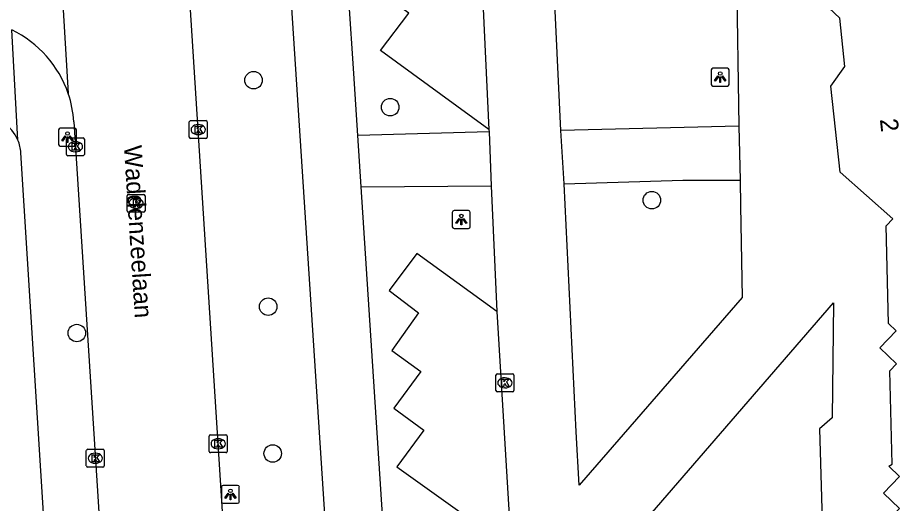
# Model space of a CAD drawing. Extents: x 159689 to 160786, y 387323 to 388339.
# Drawn here: x 160354.58 to 160403.96, y 387866.25 to 387893.38 of the extents above; entities that cross this region are included whole.
import ezdxf

# ---------------------------------------------------------------- set-up
doc = ezdxf.new("R2010")
doc.units = 0
for name, color, linetype in [('IMGEO_Boom', 7, 'Continuous'), ('IMGEO_Kolk', 7, 'Continuous'), ('IMGEO_Lichtpunt', 7, 'Continuous'), ('IMGEO_Openbare_ruimte_label', 7, 'Continuous'), ('IMGEO_Pand', 7, 'Continuous'), ('IMGEO_Pand_nummerreeks', 7, 'Continuous'), ('IMGEO_Parkeervlak_open', 7, 'Continuous'), ('IMGEO_Rijbaan_lokaal_open', 7, 'Continuous'), ('IMGEO_Rioolput', 7, 'Continuous'), ('IMGEO_Voetpad_open', 7, 'Continuous')]:
    doc.layers.add(name, color=color, linetype=linetype)

msp = doc.modelspace()

# ---------------------------------------------------------------- linework, layer by layer
at = {"layer": 'IMGEO_Boom'}
for centre in [(160367.765, 387889.888), (160375.399, 387888.384), (160390.019, 387883.186), (160368.582, 387877.24), (160357.891, 387875.763), (160368.836, 387869.034)]:
    msp.add_circle(centre, 0.489, dxfattribs=at)
at = {"layer": 'IMGEO_Kolk'}
for p, q in [((160364.173, 387886.703), (160364.173, 387887.555)), ((160364.248, 387887.629), (160365.1, 387887.629)), ((160364.661, 387887.409), (160364.686, 387887.409)), ((160365.174, 387887.555), (160365.174, 387886.703)), ((160357.31, 387885.746), (160357.31, 387886.598)), ((160357.385, 387886.672), (160358.237, 387886.672)), ((160357.798, 387886.452), (160357.823, 387886.452)), ((160358.311, 387886.598), (160358.311, 387885.746)), ((160365.1, 387886.629), (160364.248, 387886.629)), ((160364.684, 387886.849), (160364.659, 387886.849)), ((160358.237, 387885.672), (160357.385, 387885.672)), ((160357.821, 387885.892), (160357.796, 387885.892)), ((160381.308, 387872.557), (160381.308, 387873.409)), ((160381.383, 387873.483), (160382.235, 387873.483)), ((160381.796, 387873.263), (160381.821, 387873.263)), ((160382.309, 387873.409), (160382.309, 387872.557)), ((160381.819, 387872.703), (160381.794, 387872.703)), ((160382.235, 387872.483), (160381.383, 387872.483)), ((160365.287, 387869.156), (160365.287, 387870.008)), ((160365.362, 387870.082), (160366.214, 387870.082)), ((160365.775, 387869.862), (160365.8, 387869.862)), ((160366.288, 387870.008), (160366.288, 387869.156)), ((160358.421, 387868.342), (160358.421, 387869.194)), ((160358.496, 387869.268), (160359.348, 387869.268)), ((160359.422, 387869.194), (160359.422, 387868.342)), ((160365.798, 387869.302), (160365.773, 387869.302)), ((160358.909, 387869.048), (160358.934, 387869.048)), ((160366.214, 387869.082), (160365.362, 387869.082)), ((160359.348, 387868.268), (160358.496, 387868.268)), ((160358.932, 387868.488), (160358.907, 387868.488))]:
    msp.add_line(p, q, dxfattribs=at)
for points in [[(160364.173, 387886.703), (160364.173, 387887.555)], [(160364.248, 387887.629), (160365.1, 387887.629)], [(160365.174, 387887.555), (160365.174, 387886.703)], [(160364.494, 387887.329), (160364.617, 387887.329), (160364.617, 387887.178), (160364.747, 387887.329), (160364.911, 387887.329), (160364.765, 387887.178), (160364.918, 387886.929), (160364.766, 387886.929), (160364.681, 387887.093), (160364.617, 387887.026), (160364.617, 387886.929), (160364.494, 387886.929), (160364.494, 387887.329)], [(160357.31, 387885.746), (160357.31, 387886.598)], [(160357.385, 387886.672), (160358.237, 387886.672)], [(160358.311, 387886.598), (160358.311, 387885.746)], [(160365.1, 387886.629), (160364.248, 387886.629)], [(160357.631, 387886.372), (160357.754, 387886.372), (160357.754, 387886.221), (160357.884, 387886.372), (160358.048, 387886.372), (160357.902, 387886.221), (160358.055, 387885.972), (160357.903, 387885.972), (160357.818, 387886.136), (160357.754, 387886.069), (160357.754, 387885.972), (160357.631, 387885.972), (160357.631, 387886.372)], [(160358.237, 387885.672), (160357.385, 387885.672)], [(160381.308, 387872.557), (160381.308, 387873.409)], [(160381.383, 387873.483), (160382.235, 387873.483)], [(160381.629, 387873.183), (160381.752, 387873.183), (160381.752, 387873.032), (160381.882, 387873.183), (160382.046, 387873.183), (160381.9, 387873.032), (160382.053, 387872.783), (160381.901, 387872.783), (160381.816, 387872.947), (160381.752, 387872.88), (160381.752, 387872.783), (160381.629, 387872.783), (160381.629, 387873.183)], [(160382.309, 387873.409), (160382.309, 387872.557)], [(160382.235, 387872.483), (160381.383, 387872.483)], [(160365.287, 387869.156), (160365.287, 387870.008)], [(160365.362, 387870.082), (160366.214, 387870.082)], [(160365.608, 387869.782), (160365.731, 387869.782), (160365.731, 387869.631), (160365.861, 387869.782), (160366.025, 387869.782), (160365.879, 387869.631), (160366.032, 387869.382), (160365.88, 387869.382), (160365.795, 387869.546), (160365.731, 387869.479), (160365.731, 387869.382), (160365.608, 387869.382), (160365.608, 387869.782)], [(160366.288, 387870.008), (160366.288, 387869.156)], [(160358.421, 387868.342), (160358.421, 387869.194)], [(160358.496, 387869.268), (160359.348, 387869.268)], [(160359.422, 387869.194), (160359.422, 387868.342)], [(160358.742, 387868.968), (160358.865, 387868.968), (160358.865, 387868.817), (160358.995, 387868.968), (160359.159, 387868.968), (160359.013, 387868.817), (160359.166, 387868.568), (160359.014, 387868.568), (160358.929, 387868.732), (160358.865, 387868.665), (160358.865, 387868.568), (160358.742, 387868.568), (160358.742, 387868.968)], [(160366.214, 387869.082), (160365.362, 387869.082)], [(160359.348, 387868.268), (160358.496, 387868.268)]]:
    msp.add_lwpolyline(points, dxfattribs=at)
for centre, start, end in [((160364.25, 387887.553), 91.552, 178.448), ((160364.25, 387887.553), 91.552, 178.448), ((160365.098, 387887.553), 1.552, 88.448), ((160365.098, 387887.553), 1.552, 88.448), ((160357.387, 387886.596), 91.552, 178.448), ((160357.387, 387886.596), 91.552, 178.448), ((160358.235, 387886.596), 1.552, 88.448), ((160358.235, 387886.596), 1.552, 88.448), ((160364.25, 387886.705), 181.552, 268.448), ((160364.25, 387886.705), 181.552, 268.448), ((160365.098, 387886.705), 271.552, 358.448), ((160365.098, 387886.705), 271.552, 358.448), ((160357.387, 387885.748), 181.552, 268.448), ((160357.387, 387885.748), 181.552, 268.448), ((160358.235, 387885.748), 271.552, 358.448), ((160358.235, 387885.748), 271.552, 358.448), ((160381.385, 387873.407), 91.552, 178.448), ((160381.385, 387873.407), 91.552, 178.448), ((160382.233, 387873.407), 1.552, 88.448), ((160382.233, 387873.407), 1.552, 88.448), ((160381.385, 387872.559), 181.552, 268.448), ((160381.385, 387872.559), 181.552, 268.448), ((160382.233, 387872.559), 271.552, 358.448), ((160382.233, 387872.559), 271.552, 358.448), ((160365.364, 387870.006), 91.552, 178.448), ((160365.364, 387870.006), 91.552, 178.448), ((160366.212, 387870.006), 1.552, 88.448), ((160366.212, 387870.006), 1.552, 88.448), ((160358.498, 387869.192), 91.552, 178.448), ((160358.498, 387869.192), 91.552, 178.448), ((160359.346, 387869.192), 1.552, 88.448), ((160359.346, 387869.192), 1.552, 88.448), ((160365.364, 387869.158), 181.552, 268.448), ((160365.364, 387869.158), 181.552, 268.448), ((160366.212, 387869.158), 271.552, 358.448), ((160366.212, 387869.158), 271.552, 358.448), ((160358.498, 387868.344), 181.552, 268.448), ((160358.498, 387868.344), 181.552, 268.448), ((160359.346, 387868.344), 271.552, 358.448), ((160359.346, 387868.344), 271.552, 358.448)]:
    msp.add_arc(centre, 0.0765, start, end, dxfattribs=at)
for centre, major_axis, ratio, start_param, end_param in [((160364.66, 387887.129), (-0.387, 0.002), 0.722429, 4.712389, 7.853982), ((160364.685, 387887.129), (-0.39, 0.002), 0.717154, 1.570796, 4.712389), ((160357.797, 387886.172), (-0.387, 0.002), 0.722429, 4.712389, 7.853982), ((160357.822, 387886.172), (-0.39, 0.002), 0.717154, 1.570796, 4.712389), ((160381.795, 387872.983), (-0.387, 0.002), 0.722429, 4.712389, 7.853982), ((160381.82, 387872.983), (-0.39, 0.002), 0.717154, 1.570796, 4.712389), ((160365.774, 387869.582), (-0.387, 0.002), 0.722429, 4.712389, 7.853982), ((160365.799, 387869.582), (-0.39, 0.002), 0.717154, 1.570796, 4.712389), ((160358.908, 387868.768), (-0.387, 0.002), 0.722429, 4.712389, 7.853982), ((160358.933, 387868.768), (-0.39, 0.002), 0.717154, 1.570796, 4.712389)]:
    msp.add_ellipse(centre, major_axis=major_axis, ratio=ratio, start_param=start_param, end_param=end_param, dxfattribs=at)
at = {"layer": 'IMGEO_Lichtpunt'}
for p, q in [((160393.339, 387890.463), (160393.339, 387889.656)), ((160393.339, 387890.463), (160393.339, 387889.656)), ((160394.241, 387890.558), (160393.433, 387890.558)), ((160394.241, 387890.558), (160393.433, 387890.558)), ((160394.335, 387889.656), (160394.335, 387890.463)), ((160394.335, 387889.656), (160394.335, 387890.463)), ((160393.433, 387889.562), (160394.241, 387889.562)), ((160393.433, 387889.562), (160394.241, 387889.562)), ((160356.868, 387887.111), (160356.868, 387886.304)), ((160356.868, 387887.111), (160356.868, 387886.304)), ((160357.77, 387887.206), (160356.962, 387887.206)), ((160357.77, 387887.206), (160356.962, 387887.206)), ((160357.864, 387886.304), (160357.864, 387887.111)), ((160357.864, 387886.304), (160357.864, 387887.111)), ((160356.962, 387886.21), (160357.77, 387886.21)), ((160356.962, 387886.21), (160357.77, 387886.21)), ((160378.87, 387882.507), (160378.87, 387881.7)), ((160378.87, 387882.507), (160378.87, 387881.7)), ((160379.772, 387882.602), (160378.964, 387882.602)), ((160379.772, 387882.602), (160378.964, 387882.602)), ((160379.866, 387881.7), (160379.866, 387882.507)), ((160379.866, 387881.7), (160379.866, 387882.507)), ((160378.964, 387881.606), (160379.772, 387881.606)), ((160378.964, 387881.606), (160379.772, 387881.606)), ((160365.973, 387867.153), (160365.973, 387866.346)), ((160365.973, 387867.153), (160365.973, 387866.346)), ((160366.875, 387867.248), (160366.067, 387867.248)), ((160366.875, 387867.248), (160366.067, 387867.248)), ((160366.969, 387866.346), (160366.969, 387867.153)), ((160366.969, 387866.346), (160366.969, 387867.153)), ((160366.067, 387866.252), (160366.875, 387866.252)), ((160366.067, 387866.252), (160366.875, 387866.252))]:
    msp.add_line(p, q, dxfattribs=at)
for points in [[(160393.713, 387890.127), (160393.752, 387890.099), (160393.564, 387889.837), (160393.526, 387889.864), (160393.713, 387890.127)], [(160393.815, 387890.079), (160393.862, 387890.079), (160393.862, 387889.757), (160393.815, 387889.757), (160393.815, 387890.079)], [(160393.925, 387890.099), (160393.963, 387890.126), (160394.15, 387889.864), (160394.111, 387889.836), (160393.925, 387890.099)], [(160357.242, 387886.775), (160357.281, 387886.747), (160357.093, 387886.485), (160357.055, 387886.512), (160357.242, 387886.775)], [(160357.344, 387886.727), (160357.391, 387886.727), (160357.391, 387886.405), (160357.344, 387886.405), (160357.344, 387886.727)], [(160357.454, 387886.747), (160357.492, 387886.774), (160357.679, 387886.512), (160357.64, 387886.484), (160357.454, 387886.747)], [(160379.244, 387882.171), (160379.283, 387882.143), (160379.095, 387881.881), (160379.057, 387881.908), (160379.244, 387882.171)], [(160379.346, 387882.123), (160379.393, 387882.123), (160379.393, 387881.801), (160379.346, 387881.801), (160379.346, 387882.123)], [(160379.456, 387882.143), (160379.494, 387882.17), (160379.681, 387881.908), (160379.642, 387881.88), (160379.456, 387882.143)], [(160366.347, 387866.817), (160366.386, 387866.789), (160366.198, 387866.527), (160366.16, 387866.554), (160366.347, 387866.817)], [(160366.449, 387866.769), (160366.496, 387866.769), (160366.496, 387866.447), (160366.449, 387866.447), (160366.449, 387866.769)], [(160366.559, 387866.789), (160366.597, 387866.816), (160366.784, 387866.554), (160366.745, 387866.526), (160366.559, 387866.789)]]:
    msp.add_lwpolyline(points, dxfattribs=at)
for centre in [(160393.838, 387890.261), (160357.367, 387886.909), (160379.369, 387882.305), (160366.472, 387866.951)]:
    msp.add_circle(centre, 0.0994, dxfattribs=at)
for centre, start, end in [((160393.433, 387890.463), 90, 180), ((160393.433, 387890.463), 90, 180), ((160394.241, 387890.463), 0, 90), ((160394.241, 387890.463), 0, 90), ((160393.433, 387889.656), 180, 270), ((160393.433, 387889.656), 180, 270), ((160394.241, 387889.656), 270, 0), ((160394.241, 387889.656), 270, 360), ((160356.962, 387887.111), 90, 180), ((160356.962, 387887.111), 90, 180), ((160357.77, 387887.111), 0, 90), ((160357.77, 387887.111), 0, 90), ((160356.962, 387886.304), 180, 270), ((160356.962, 387886.304), 180, 270), ((160357.77, 387886.304), 270, 0), ((160357.77, 387886.304), 270, 360), ((160378.964, 387882.507), 90, 180), ((160378.964, 387882.507), 90, 180), ((160379.772, 387882.507), 0, 90), ((160379.772, 387882.507), 0, 90), ((160378.964, 387881.7), 180, 270), ((160378.964, 387881.7), 180, 270), ((160379.772, 387881.7), 270, 0), ((160379.772, 387881.7), 270, 360), ((160366.067, 387867.153), 90, 180), ((160366.067, 387867.153), 90, 180), ((160366.875, 387867.153), 0, 90), ((160366.875, 387867.153), 0, 90), ((160366.067, 387866.346), 180, 270), ((160366.067, 387866.346), 180, 270), ((160366.875, 387866.346), 270, 0), ((160366.875, 387866.346), 270, 360)]:
    msp.add_arc(centre, 0.0946, start, end, dxfattribs=at)
at = {"layer": 'IMGEO_Pand'}
msp.add_lwpolyline([(160402.718, 387858.501), (160403.956, 387859.797), (160403.54, 387860.195), (160403.419, 387865.52), (160403.845, 387865.965), (160402.96, 387866.811), (160403.862, 387867.755), (160403.261, 387868.329), (160403.436, 387868.435), (160403.317, 387873.649), (160403.688, 387874.036), (160402.746, 387874.935), (160403.66, 387875.891), (160403.236, 387876.296), (160403.113, 387881.752), (160403.481, 387882.138), (160400.535, 387884.761), (160400.026, 387889.555), (160400.8, 387890.658), (160400.513, 387893.363), (160399.276, 387894.544)], dxfattribs=at)
at = {"layer": 'IMGEO_Parkeervlak_open'}
for points in [[(160380.91, 387887.142), (160374.855, 387891.553), (160376.439, 387893.636), (160374.602, 387894.973), (160376.199, 387897.074), (160374.516, 387898.294), (160376.024, 387900.398), (160374.412, 387901.588), (160375.919, 387903.63), (160374.127, 387904.97), (160375.671, 387907.017), (160374.006, 387908.236), (160375.527, 387910.245), (160379.976, 387906.991)], [(160381.36, 387876.96), (160376.893, 387880.212), (160375.341, 387878.144), (160376.98, 387876.896), (160375.49, 387874.786), (160377.114, 387873.624), (160375.608, 387871.561), (160377.278, 387870.338), (160375.775, 387868.284), (160382.164, 387863.737)]]:
    msp.add_lwpolyline(points, dxfattribs=at)
at = {"layer": 'IMGEO_Rijbaan_lokaal_open'}
for points in [[(160366.492, 387858.487), (160364.043, 387897.063), (160363.415, 387906.907)], [(160379.976, 387906.991), (160380.91, 387887.142)], [(160384.93, 387887.078), (160383.997, 387906.785), (160394.74, 387895.837), (160394.875, 387887.326)], [(160356.372, 387906.608), (160357.411, 387889.141)], [(160357.723, 387887.567), (160359.077, 387866.346), (160360.276, 387846.532)], [(160380.91, 387887.142), (160380.936, 387886.996)], [(160380.936, 387886.996), (160381.044, 387883.982)], [(160385.115, 387884.091), (160384.93, 387887.078)], [(160394.875, 387887.326), (160394.949, 387884.3)], [(160381.044, 387883.982), (160381.36, 387876.96)], [(160394.949, 387884.3), (160394.974, 387882.879), (160395.064, 387877.758), (160385.964, 387867.263), (160385.797, 387870.242), (160385.115, 387884.091)], [(160378.593, 387852.523), (160400.162, 387877.453), (160400.097, 387871.022), (160399.393, 387870.419), (160399.741, 387858.274)], [(160381.36, 387876.96), (160382.164, 387863.737)]]:
    msp.add_lwpolyline(points, dxfattribs=at)
for centre, radius, start, end in [((160351.622, 387887.178), 6.113, 18.7346, 64.4744), ((160351.631, 387887.177), 6.105, 3.6599, 18.7639)]:
    msp.add_arc(centre, radius, start, end, dxfattribs=at)
at = {"layer": 'IMGEO_Rioolput'}
for p, q in [((160360.773, 387883.51), (160361.625, 387883.51)), ((160360.698, 387882.584), (160360.698, 387883.436)), ((160361.186, 387883.29), (160361.211, 387883.29)), ((160361.699, 387883.436), (160361.699, 387882.584)), ((160361.625, 387882.51), (160360.773, 387882.51)), ((160361.209, 387882.73), (160361.184, 387882.73))]:
    msp.add_line(p, q, dxfattribs=at)
for points in [[(160360.773, 387883.51), (160361.625, 387883.51)], [(160360.698, 387882.584), (160360.698, 387883.436)], [(160361.287, 387883.208), (160361.035, 387883.21), (160361.035, 387882.81)], [(160361.035, 387882.81), (160361.159, 387882.81), (160361.159, 387882.972), (160361.17, 387882.972)], [(160361.213, 387883.129), (160361.159, 387883.129), (160361.159, 387883.048)], [(160361.159, 387883.048), (160361.211, 387883.048)], [(160361.699, 387883.436), (160361.699, 387882.584)], [(160361.625, 387882.51), (160360.773, 387882.51)], [(160361.217, 387882.943), (160361.288, 387882.81), (160361.428, 387882.81), (160361.363, 387882.936)]]:
    msp.add_lwpolyline(points, dxfattribs=at)
for centre, radius, start, end in [((160360.775, 387883.434), 0.0765, 91.552, 178.448), ((160360.775, 387883.434), 0.0765, 91.552, 178.448), ((160361.623, 387883.434), 0.0765, 1.552, 88.448), ((160361.623, 387883.434), 0.0765, 1.552, 88.448), ((160361.169, 387882.919), 0.0533, 26.0293, 88.6989), ((160361.195, 387883.237), 0.19, 274.7715, 282.9687), ((160361.219, 387883.033), 0.0964, 77.0061, 93.1865), ((160361.233, 387883.09), 0.0378, 276.6634, 79.6772), ((160361.286, 387883.098), 0.109, 350.3612, 89.416), ((160361.284, 387883.098), 0.112, 277.5842, 350.9817), ((160361.268, 387882.883), 0.108, 29.5134, 73.7905), ((160360.775, 387882.586), 0.0765, 181.552, 268.448), ((160360.775, 387882.586), 0.0765, 181.552, 268.448), ((160361.623, 387882.586), 0.0765, 271.552, 358.448), ((160361.623, 387882.586), 0.0765, 271.552, 358.448)]:
    msp.add_arc(centre, radius, start, end, dxfattribs=at)
for centre, major_axis, ratio, start_param, end_param in [((160361.185, 387883.01), (-0.387, 0.002), 0.722429, 4.712389, 7.853982), ((160361.21, 387883.01), (-0.39, 0.002), 0.717154, 1.570796, 4.712389)]:
    msp.add_ellipse(centre, major_axis=major_axis, ratio=ratio, start_param=start_param, end_param=end_param, dxfattribs=at)
at = {"layer": 'IMGEO_Voetpad_open'}
for points in [[(160372.246, 387857.922), (160368.61, 387913.667)], [(160373.588, 387886.801), (160373.363, 387890.257), (160373.089, 387894.458), (160371.822, 387913.857)], [(160354.596, 387886.541), (160354.256, 387892.694)], [(160380.936, 387886.996), (160373.588, 387886.801)], [(160394.875, 387887.326), (160384.93, 387887.078)], [(160373.775, 387883.941), (160373.588, 387886.801)], [(160357.189, 387847.335), (160354.761, 387885.832)], [(160373.775, 387883.941), (160381.044, 387883.982)], [(160375.477, 387857.878), (160373.775, 387883.941)], [(160385.115, 387884.091), (160391.757, 387884.312), (160394.949, 387884.3)]]:
    msp.add_lwpolyline(points, dxfattribs=at)
for centre, radius, start, end in [((160352.644, 387885.714), 2.12, 22.97, 93.3819), ((160352.625, 387885.709), 2.14, 3.3083, 22.8933)]:
    msp.add_arc(centre, radius, start, end, dxfattribs=at)

# ---------------------------------------------------------------- texts
at = {"layer": 'IMGEO_Openbare_ruimte_label'}
msp.add_text('Waddenzeelaan', height=1, rotation=273.6693, dxfattribs=at).set_placement((160360.517, 387886.221))
at = {"layer": 'IMGEO_Pand_nummerreeks'}
msp.add_text('2', height=1, rotation=276.0617, dxfattribs=at).set_placement((160402.757, 387887.701))

doc.saveas('drawing.dxf')
